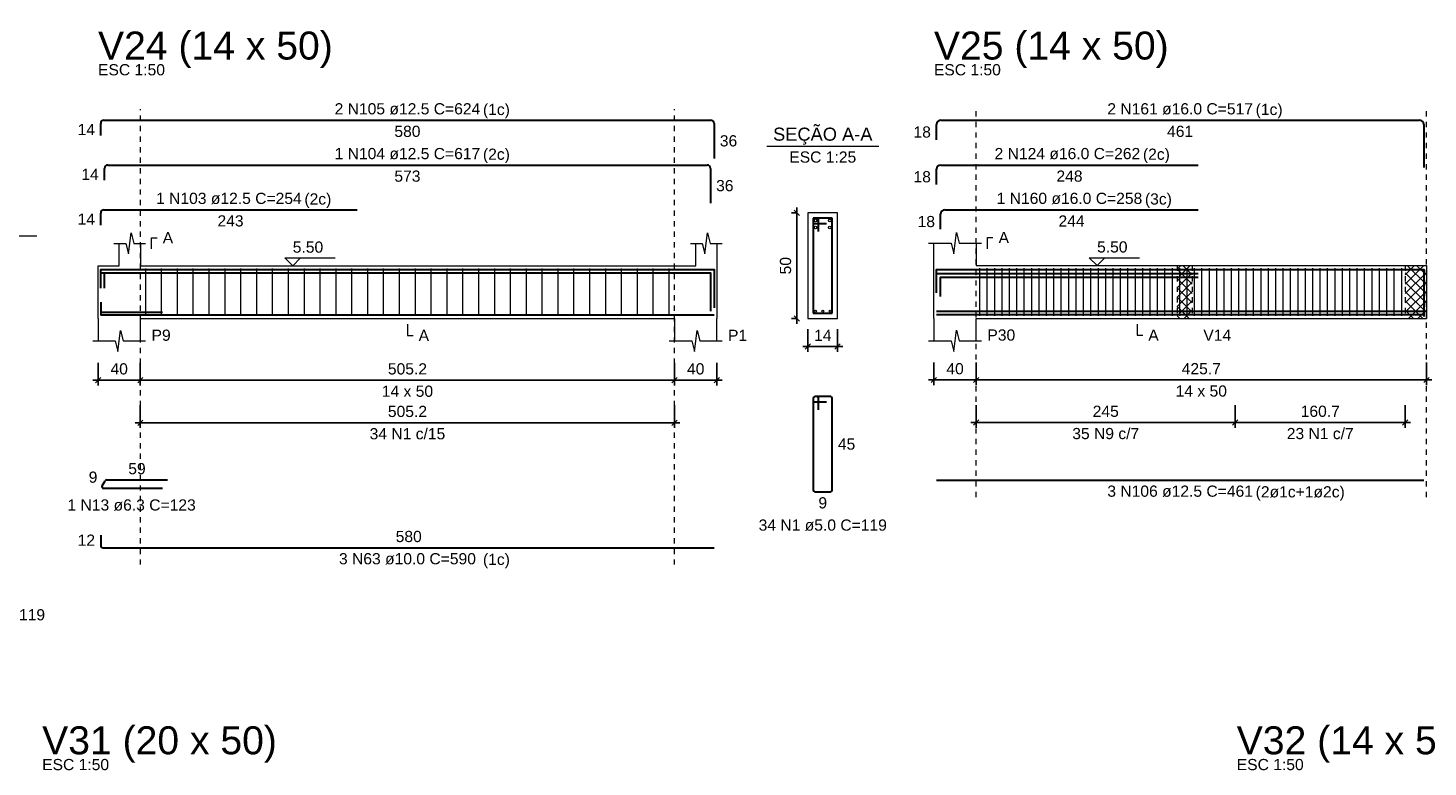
# Model space of a CAD drawing. Header units: millimetres. Extents: x 10 to 1250, y -62 to 528.
# Tile 316 of 656: x 502 to 529, y 149 to 163. Entities that reach past the tile are written whole.
import ezdxf

# ---------------------------------------------------------------- set-up
doc = ezdxf.new("R2010")
doc.units = ezdxf.units.MM
doc.header["$LTSCALE"] = 0.05
doc.linetypes.add('DOT', pattern=[6.35, 0, -6.35])
for name, color, linetype, lineweight in [('Descrição da armadura', 7, 'Continuous', 5), ('DT-Arm complementar', 5, 'Continuous', 5), ('DT-Barras na forma', 2, 'Continuous', 30), ('DT-Barras no corte', 5, 'Continuous', 5), ('DT-Barras rebatidas', 2, 'Continuous', 30), ('DT-Cotas', 9, 'Continuous', 5), ('DT-Forma', 5, 'Continuous', 5), ('DT-Hachura intersecção vigas', 9, 'Continuous', 5), ('DT-Pontilhado', 9, 'DOT', 5), ('DT-Textos', 7, 'Continuous', 5), ('DT-Título', 3, 'Continuous', 20), ('Textos armaduras', 7, 'Continuous', 5)]:
    doc.layers.add(name, color=color, linetype=linetype, lineweight=lineweight)
doc.styles.add('Arial', font='arial.ttf')
doc.styles.get("Standard").update_dxf_attribs({"font": 'arial.ttf'})
doc.dimstyles.new('UM_25.000000', dxfattribs={"dimtxt": 0.18, "dimasz": 0.1, "dimexe": 0.1, "dimexo": 0.2, "dimgap": 0, "dimtad": 1, "dimtih": 1, "dimtoh": 1, "dimdec": 1, "dimlfac": 25, "dimzin": 0, "dimdsep": 46, "dimtxsty": 'Standard', "dimcen": 0.09, "dimdle": 0.1, "dimadec": 1, "dimazin": 2, "dimtfac": 1, "dimtdec": 4, "dimtofl": 0, "dimtmove": 0, "dimatfit": 3, "dimfxl": 1, "dimtolj": 1, "dimarcsym": 0})
doc.dimstyles.new('UM_50.000000', dxfattribs={"dimtxt": 0.18, "dimasz": 0.1, "dimexe": 0.1, "dimexo": 0.2, "dimgap": 0.1, "dimtad": 1, "dimdec": 1, "dimlfac": 50, "dimzin": 0, "dimdsep": 46, "dimtxsty": 'Standard', "dimblk": 'OBLIQUE', "dimcen": 0.09, "dimdle": 0.1, "dimadec": 1, "dimazin": 2, "dimtfac": 1, "dimtdec": 1, "dimtofl": 0, "dimtmove": 0, "dimatfit": 3, "dimldrblk": 'OBLIQUE', "dimfxl": 1, "dimtolj": 1, "dimarcsym": 1})
pattern_1 = [(45, (477.39807, 132.9991), (-0.08838835, 0.08838835), []), (135, (477.39807, 132.9991), (-0.08838835, -0.08838835), [])]

# ---------------------------------------------------------------- blocks, each defined once
blk = doc.blocks.new('_Oblique')
at = {"color": 0, "linetype": 'ByBlock', "lineweight": -2}
blk.add_line((-0.5, -0.5), (0.5, 0.5), dxfattribs=at)
blk = doc.blocks.new('*D1800')
at = {"layer": 'Defpoints', "color": 0, "transparency": 16777216}
for p in [(503.745, 156.442), (504.545, 156.442), (504.545, 155.913)]:
    blk.add_point(p, dxfattribs=at)
at = {"layer": 'DT-Cotas', "color": 0, "lineweight": -2, "transparency": 16777216}
for p, q in [((503.745, 156.242), (503.745, 155.813)), ((504.545, 156.242), (504.545, 155.813)), ((503.645, 155.913), (504.645, 155.913))]:
    blk.add_line(p, q, dxfattribs=at)
at = {"layer": 'DT-Cotas', "color": 0, "lineweight": -2, "transparency": 16777216, "xscale": 0.1, "yscale": 0.1, "zscale": 0.1, "rotation": 180}
blk.add_blockref('_Oblique', (503.745, 155.913), dxfattribs=at)
at = {"layer": 'DT-Cotas', "color": 0, "lineweight": -2, "transparency": 16777216, "xscale": 0.1, "yscale": 0.1, "zscale": 0.1}
blk.add_blockref('_Oblique', (504.545, 155.913), dxfattribs=at)
at = {"layer": 'DT-Cotas', "transparency": 16777216, "insert": (504.145, 156.125), "char_height": 0.2118, "attachment_point": 5, "rotation": 0.0057, "style": 'Arial'}
blk.add_mtext('\\A1;40', dxfattribs=at)
blk = doc.blocks.new('*D1801')
at = {"layer": 'Defpoints', "color": 0, "transparency": 16777216}
for p in [(504.545, 156.442), (514.649, 156.442), (514.649, 155.913)]:
    blk.add_point(p, dxfattribs=at)
at = {"layer": 'DT-Cotas', "color": 0, "lineweight": -2, "transparency": 16777216}
for p, q in [((504.545, 156.242), (504.545, 155.813)), ((514.649, 156.242), (514.649, 155.813)), ((504.445, 155.913), (514.749, 155.913))]:
    blk.add_line(p, q, dxfattribs=at)
at = {"layer": 'DT-Cotas', "color": 0, "lineweight": -2, "transparency": 16777216, "xscale": 0.1, "yscale": 0.1, "zscale": 0.1, "rotation": 180}
blk.add_blockref('_Oblique', (504.545, 155.913), dxfattribs=at)
at = {"layer": 'DT-Cotas', "color": 0, "lineweight": -2, "transparency": 16777216, "xscale": 0.1, "yscale": 0.1, "zscale": 0.1}
blk.add_blockref('_Oblique', (514.649, 155.913), dxfattribs=at)
at = {"layer": 'DT-Cotas', "transparency": 16777216, "insert": (509.597, 156.125), "char_height": 0.2118, "attachment_point": 5, "rotation": 0.0057, "style": 'Arial'}
blk.add_mtext('\\A1;505.2', dxfattribs=at)
blk = doc.blocks.new('*D1802')
at = {"layer": 'Defpoints', "color": 0, "transparency": 16777216}
for p in [(514.649, 156.442), (515.449, 156.442), (515.449, 155.913)]:
    blk.add_point(p, dxfattribs=at)
at = {"layer": 'DT-Cotas', "color": 0, "lineweight": -2, "transparency": 16777216}
for p, q in [((514.649, 156.242), (514.649, 155.813)), ((515.449, 156.242), (515.449, 155.813)), ((514.549, 155.913), (515.549, 155.913))]:
    blk.add_line(p, q, dxfattribs=at)
at = {"layer": 'DT-Cotas', "color": 0, "lineweight": -2, "transparency": 16777216, "xscale": 0.1, "yscale": 0.1, "zscale": 0.1, "rotation": 180}
blk.add_blockref('_Oblique', (514.649, 155.913), dxfattribs=at)
at = {"layer": 'DT-Cotas', "color": 0, "lineweight": -2, "transparency": 16777216, "xscale": 0.1, "yscale": 0.1, "zscale": 0.1}
blk.add_blockref('_Oblique', (515.449, 155.913), dxfattribs=at)
at = {"layer": 'DT-Cotas', "transparency": 16777216, "insert": (515.049, 156.125), "char_height": 0.2118, "attachment_point": 5, "rotation": 0.0057, "style": 'Arial'}
blk.add_mtext('\\A1;40', dxfattribs=at)
blk = doc.blocks.new('*D1803')
at = {"layer": 'Defpoints', "color": 0, "transparency": 16777216}
for p in [(504.545, 155.638), (514.649, 155.638), (514.649, 155.108)]:
    blk.add_point(p, dxfattribs=at)
at = {"layer": 'DT-Cotas', "color": 0, "lineweight": -2, "transparency": 16777216}
for p, q in [((504.545, 155.438), (504.545, 155.008)), ((514.649, 155.438), (514.649, 155.008)), ((504.445, 155.108), (514.749, 155.108))]:
    blk.add_line(p, q, dxfattribs=at)
at = {"layer": 'DT-Cotas', "color": 0, "lineweight": -2, "transparency": 16777216, "xscale": 0.1, "yscale": 0.1, "zscale": 0.1, "rotation": 180}
blk.add_blockref('_Oblique', (504.545, 155.108), dxfattribs=at)
at = {"layer": 'DT-Cotas', "color": 0, "lineweight": -2, "transparency": 16777216, "xscale": 0.1, "yscale": 0.1, "zscale": 0.1}
blk.add_blockref('_Oblique', (514.649, 155.108), dxfattribs=at)
at = {"layer": 'DT-Cotas', "transparency": 16777216, "insert": (509.597, 155.32), "char_height": 0.2118, "attachment_point": 5, "rotation": 0.0057, "style": 'Arial'}
blk.add_mtext('\\A1;505.2', dxfattribs=at)
blk = doc.blocks.new('*D1815')
at = {"layer": 'Defpoints', "color": 0, "transparency": 16777216}
for p in [(516.96, 159.078), (517.172, 159.078), (517.172, 157.078)]:
    blk.add_point(p, dxfattribs=at)
at = {"layer": 'DT-Cotas', "color": 0, "lineweight": -2, "transparency": 16777216}
for p, q in [((516.96, 156.978), (516.96, 159.178)), ((516.972, 159.078), (516.86, 159.078)), ((516.972, 157.078), (516.86, 157.078))]:
    blk.add_line(p, q, dxfattribs=at)
at = {"layer": 'DT-Cotas', "color": 0, "lineweight": -2, "transparency": 16777216, "xscale": 0.1, "yscale": 0.1, "zscale": 0.1}
for p, rotation in [((516.96, 159.078), 90), ((516.96, 157.078), 270)]:
    blk.add_blockref('_Oblique', p, dxfattribs=dict(at, rotation=rotation))
at = {"layer": 'DT-Cotas', "transparency": 16777216, "insert": (516.748, 158.078), "char_height": 0.2118, "attachment_point": 5, "rotation": 90, "style": 'Arial'}
blk.add_mtext('\\A1;50', dxfattribs=at)
blk = doc.blocks.new('*D1816')
at = {"layer": 'Defpoints', "color": 0, "transparency": 16777216}
for p in [(517.172, 157.078), (517.732, 157.078), (517.732, 156.548)]:
    blk.add_point(p, dxfattribs=at)
at = {"layer": 'DT-Cotas', "color": 0, "lineweight": -2, "transparency": 16777216}
for p, q in [((517.172, 156.878), (517.172, 156.448)), ((517.732, 156.878), (517.732, 156.448)), ((517.072, 156.548), (517.832, 156.548))]:
    blk.add_line(p, q, dxfattribs=at)
at = {"layer": 'DT-Cotas', "color": 0, "lineweight": -2, "transparency": 16777216, "xscale": 0.1, "yscale": 0.1, "zscale": 0.1, "rotation": 180}
blk.add_blockref('_Oblique', (517.172, 156.548), dxfattribs=at)
at = {"layer": 'DT-Cotas', "color": 0, "lineweight": -2, "transparency": 16777216, "xscale": 0.1, "yscale": 0.1, "zscale": 0.1}
blk.add_blockref('_Oblique', (517.732, 156.548), dxfattribs=at)
at = {"layer": 'DT-Cotas', "transparency": 16777216, "insert": (517.452, 156.76), "char_height": 0.2118, "attachment_point": 5, "rotation": 0.0057, "style": 'Arial'}
blk.add_mtext('\\A1;14', dxfattribs=at)
blk = doc.blocks.new('*D1893')
at = {"layer": 'Defpoints', "color": 0, "transparency": 16777216}
for p in [(519.554, 156.446), (520.354, 156.446), (520.354, 155.916)]:
    blk.add_point(p, dxfattribs=at)
at = {"layer": 'DT-Cotas', "color": 0, "lineweight": -2, "transparency": 16777216}
for p, q in [((519.554, 156.246), (519.554, 155.816)), ((520.354, 156.246), (520.354, 155.816)), ((519.454, 155.916), (520.454, 155.916))]:
    blk.add_line(p, q, dxfattribs=at)
at = {"layer": 'DT-Cotas', "color": 0, "lineweight": -2, "transparency": 16777216, "xscale": 0.1, "yscale": 0.1, "zscale": 0.1, "rotation": 180}
blk.add_blockref('_Oblique', (519.554, 155.916), dxfattribs=at)
at = {"layer": 'DT-Cotas', "color": 0, "lineweight": -2, "transparency": 16777216, "xscale": 0.1, "yscale": 0.1, "zscale": 0.1}
blk.add_blockref('_Oblique', (520.354, 155.916), dxfattribs=at)
at = {"layer": 'DT-Cotas', "transparency": 16777216, "insert": (519.954, 156.128), "char_height": 0.2118, "attachment_point": 5, "rotation": 0.0057, "style": 'Arial'}
blk.add_mtext('\\A1;40', dxfattribs=at)
blk = doc.blocks.new('*D1894')
at = {"layer": 'Defpoints', "color": 0, "transparency": 16777216}
for p in [(520.354, 156.446), (528.868, 156.446), (528.868, 155.916)]:
    blk.add_point(p, dxfattribs=at)
at = {"layer": 'DT-Cotas', "color": 0, "lineweight": -2, "transparency": 16777216}
for p, q in [((520.354, 156.246), (520.354, 155.816)), ((528.868, 156.246), (528.868, 155.816)), ((520.254, 155.916), (528.968, 155.916))]:
    blk.add_line(p, q, dxfattribs=at)
at = {"layer": 'DT-Cotas', "color": 0, "lineweight": -2, "transparency": 16777216, "xscale": 0.1, "yscale": 0.1, "zscale": 0.1, "rotation": 180}
blk.add_blockref('_Oblique', (520.354, 155.916), dxfattribs=at)
at = {"layer": 'DT-Cotas', "color": 0, "lineweight": -2, "transparency": 16777216, "xscale": 0.1, "yscale": 0.1, "zscale": 0.1}
blk.add_blockref('_Oblique', (528.868, 155.916), dxfattribs=at)
at = {"layer": 'DT-Cotas', "transparency": 16777216, "insert": (524.611, 156.128), "char_height": 0.2118, "attachment_point": 5, "rotation": 0.0057, "style": 'Arial'}
blk.add_mtext('\\A1;425.7', dxfattribs=at)
blk = doc.blocks.new('*D1895')
at = {"layer": 'Defpoints', "color": 0, "transparency": 16777216}
for p in [(520.354, 155.641), (525.254, 155.641), (525.254, 155.112)]:
    blk.add_point(p, dxfattribs=at)
at = {"layer": 'DT-Cotas', "color": 0, "lineweight": -2, "transparency": 16777216}
for p, q in [((520.354, 155.441), (520.354, 155.012)), ((525.254, 155.441), (525.254, 155.012)), ((520.254, 155.112), (525.354, 155.112))]:
    blk.add_line(p, q, dxfattribs=at)
at = {"layer": 'DT-Cotas', "color": 0, "lineweight": -2, "transparency": 16777216, "xscale": 0.1, "yscale": 0.1, "zscale": 0.1, "rotation": 180}
blk.add_blockref('_Oblique', (520.354, 155.112), dxfattribs=at)
at = {"layer": 'DT-Cotas', "color": 0, "lineweight": -2, "transparency": 16777216, "xscale": 0.1, "yscale": 0.1, "zscale": 0.1}
blk.add_blockref('_Oblique', (525.254, 155.112), dxfattribs=at)
at = {"layer": 'DT-Cotas', "transparency": 16777216, "insert": (522.804, 155.323), "char_height": 0.2118, "attachment_point": 5, "rotation": 0.0057, "style": 'Arial'}
blk.add_mtext('\\A1;245', dxfattribs=at)
blk = doc.blocks.new('*D1896')
at = {"layer": 'Defpoints', "color": 0, "transparency": 16777216}
for p in [(525.254, 155.641), (528.468, 155.641), (528.468, 155.112)]:
    blk.add_point(p, dxfattribs=at)
at = {"layer": 'DT-Cotas', "color": 0, "lineweight": -2, "transparency": 16777216}
for p, q in [((525.254, 155.441), (525.254, 155.012)), ((528.468, 155.441), (528.468, 155.012)), ((525.154, 155.112), (528.568, 155.112))]:
    blk.add_line(p, q, dxfattribs=at)
at = {"layer": 'DT-Cotas', "color": 0, "lineweight": -2, "transparency": 16777216, "xscale": 0.1, "yscale": 0.1, "zscale": 0.1, "rotation": 180}
blk.add_blockref('_Oblique', (525.254, 155.112), dxfattribs=at)
at = {"layer": 'DT-Cotas', "color": 0, "lineweight": -2, "transparency": 16777216, "xscale": 0.1, "yscale": 0.1, "zscale": 0.1}
blk.add_blockref('_Oblique', (528.468, 155.112), dxfattribs=at)
at = {"layer": 'DT-Cotas', "transparency": 16777216, "insert": (526.861, 155.323), "char_height": 0.2118, "attachment_point": 5, "rotation": 0.0057, "style": 'Arial'}
blk.add_mtext('\\A1;160.7', dxfattribs=at)

msp = doc.modelspace()

# ---------------------------------------------------------------- hatches: boundary and pattern name
at = {"layer": 'DT-Hachura intersecção vigas', "linetype": 'Continuous'}
h = msp.add_hatch(dxfattribs=at)
h.set_pattern_fill('ANSI37', color=256, style=0)
h.set_pattern_definition(pattern_1)
h.paths.add_polyline_path([(524.1577, 157.0812), (524.4377, 157.0812), (524.4377, 158.0812), (524.1577, 158.0812), (524.1577, 157.0812)])
h = msp.add_hatch(dxfattribs=at)
h.set_pattern_fill('ANSI37', color=256, style=0)
h.set_pattern_definition(pattern_1)
h.paths.add_polyline_path([(528.4677, 157.0812), (528.8677, 157.0812), (528.8677, 158.0812), (528.4677, 158.0812), (528.4677, 157.0812)])

# ---------------------------------------------------------------- linework, layer by layer
at = {"layer": 'DT-Arm complementar'}
for p, q in [((504.6469, 157.1277), (504.6469, 158.0277)), ((504.9469, 157.1277), (504.9469, 158.0277)), ((505.2469, 157.1277), (505.2469, 158.0277)), ((505.5469, 157.1277), (505.5469, 158.0277)), ((505.8469, 157.1277), (505.8469, 158.0277)), ((506.1469, 157.1277), (506.1469, 158.0277)), ((506.4469, 157.1277), (506.4469, 158.0277)), ((506.7469, 157.1277), (506.7469, 158.0277)), ((507.0469, 157.1277), (507.0469, 158.0277)), ((507.3469, 157.1277), (507.3469, 158.0277)), ((507.6469, 157.1277), (507.6469, 158.0277)), ((507.9469, 157.1277), (507.9469, 158.0277)), ((508.2469, 157.1277), (508.2469, 158.0277)), ((508.5469, 157.1277), (508.5469, 158.0277)), ((508.8469, 157.1277), (508.8469, 158.0277)), ((509.1469, 157.1277), (509.1469, 158.0277)), ((509.4469, 157.1277), (509.4469, 158.0277)), ((509.7469, 157.1277), (509.7469, 158.0277)), ((510.0469, 157.1277), (510.0469, 158.0277)), ((510.3469, 157.1277), (510.3469, 158.0277)), ((510.6469, 157.1277), (510.6469, 158.0277)), ((510.9469, 157.1277), (510.9469, 158.0277)), ((511.2469, 157.1277), (511.2469, 158.0277)), ((511.5469, 157.1277), (511.5469, 158.0277)), ((511.8469, 157.1277), (511.8469, 158.0277)), ((512.1469, 157.1277), (512.1469, 158.0277)), ((512.4469, 157.1277), (512.4469, 158.0277)), ((512.7469, 157.1277), (512.7469, 158.0277)), ((513.0469, 157.1277), (513.0469, 158.0277)), ((513.3469, 157.1277), (513.3469, 158.0277)), ((513.6469, 157.1277), (513.6469, 158.0277)), ((513.9469, 157.1277), (513.9469, 158.0277)), ((514.2469, 157.1277), (514.2469, 158.0277)), ((514.5469, 157.1277), (514.5469, 158.0277)), ((520.4237, 157.1312), (520.4237, 158.0312)), ((520.5637, 157.1312), (520.5637, 158.0312)), ((520.7037, 157.1312), (520.7037, 158.0312)), ((520.8437, 157.1312), (520.8437, 158.0312)), ((520.9837, 157.1312), (520.9837, 158.0312)), ((521.1237, 157.1312), (521.1237, 158.0312)), ((521.2637, 157.1312), (521.2637, 158.0312)), ((521.4037, 157.1312), (521.4037, 158.0312)), ((521.5437, 157.1312), (521.5437, 158.0312)), ((521.6837, 157.1312), (521.6837, 158.0312)), ((521.8237, 157.1312), (521.8237, 158.0312)), ((521.9637, 157.1312), (521.9637, 158.0312)), ((522.1037, 157.1312), (522.1037, 158.0312)), ((522.2437, 157.1312), (522.2437, 158.0312)), ((522.3837, 157.1312), (522.3837, 158.0312)), ((522.5237, 157.1312), (522.5237, 158.0312)), ((522.6637, 157.1312), (522.6637, 158.0312)), ((522.8037, 157.1312), (522.8037, 158.0312)), ((522.9437, 157.1312), (522.9437, 158.0312)), ((523.0837, 157.1312), (523.0837, 158.0312)), ((523.2237, 157.1312), (523.2237, 158.0312)), ((523.3637, 157.1312), (523.3637, 158.0312)), ((523.5037, 157.1312), (523.5037, 158.0312)), ((523.6437, 157.1312), (523.6437, 158.0312)), ((523.7837, 157.1312), (523.7837, 158.0312)), ((523.9237, 157.1312), (523.9237, 158.0312)), ((524.0637, 157.1312), (524.0637, 158.0312)), ((524.2037, 157.1312), (524.2037, 158.0312)), ((524.3437, 157.1312), (524.3437, 158.0312)), ((524.4837, 157.1312), (524.4837, 158.0312)), ((524.6237, 157.1312), (524.6237, 158.0312)), ((524.7637, 157.1312), (524.7637, 158.0312)), ((524.9037, 157.1312), (524.9037, 158.0312)), ((525.0437, 157.1312), (525.0437, 158.0312)), ((525.1837, 157.1312), (525.1837, 158.0312)), ((525.3207, 157.1312), (525.3207, 158.0312)), ((525.4607, 157.1312), (525.4607, 158.0312)), ((525.6007, 157.1312), (525.6007, 158.0312)), ((525.7407, 157.1312), (525.7407, 158.0312)), ((525.8807, 157.1312), (525.8807, 158.0312)), ((526.0207, 157.1312), (526.0207, 158.0312)), ((526.1607, 157.1312), (526.1607, 158.0312)), ((526.3007, 157.1312), (526.3007, 158.0312)), ((526.4407, 157.1312), (526.4407, 158.0312)), ((526.5807, 157.1312), (526.5807, 158.0312)), ((526.7207, 157.1312), (526.7207, 158.0312)), ((526.8607, 157.1312), (526.8607, 158.0312)), ((527.0007, 157.1312), (527.0007, 158.0312)), ((527.1407, 157.1312), (527.1407, 158.0312)), ((527.2807, 157.1312), (527.2807, 158.0312)), ((527.4207, 157.1312), (527.4207, 158.0312)), ((527.5607, 157.1312), (527.5607, 158.0312)), ((527.7007, 157.1312), (527.7007, 158.0312)), ((527.8407, 157.1312), (527.8407, 158.0312)), ((527.9807, 157.1312), (527.9807, 158.0312)), ((528.1207, 157.1312), (528.1207, 158.0312)), ((528.2607, 157.1312), (528.2607, 158.0312)), ((528.4007, 157.1312), (528.4007, 158.0312))]:
    msp.add_line(p, q, dxfattribs=at)
at = {"layer": 'DT-Barras na forma'}
for p, q in [((517.3717, 158.9777), (517.2717, 158.9777)), ((517.2717, 158.9777), (517.2717, 157.1777)), ((517.6317, 158.9777), (517.2717, 158.9777)), ((517.2717, 158.9777), (517.2717, 158.8777)), ((517.2717, 158.8777), (517.5217, 158.8777)), ((517.3717, 158.7277), (517.3717, 158.9777)), ((517.6317, 157.1777), (517.6317, 158.9777)), ((503.7952, 157.1981), (504.9655, 157.1981)), ((517.2717, 157.1777), (517.6317, 157.1777))]:
    msp.add_line(p, q, dxfattribs=at)
for points in [[(503.7952, 157.7177), (503.7952, 158.0052), (515.3991, 158.0052), (515.3991, 157.2842)], [(503.7952, 157.6527), (503.7952, 157.9402), (508.6452, 157.9402)], [(503.8658, 157.6527), (503.8658, 157.9402), (515.3285, 157.9402), (515.3285, 157.2192)], [(519.6037, 157.6372), (519.6037, 158.0052), (528.8177, 158.0052), (528.8177, 157.1152)], [(519.6037, 157.5652), (519.6037, 157.9332), (524.5537, 157.9332)], [(519.6813, 157.4932), (519.6813, 157.8612), (524.5537, 157.8612)], [(503.7952, 157.3877), (503.7952, 157.1477), (515.3991, 157.1477)], [(519.6037, 157.2187), (528.8177, 157.2187)], [(519.6037, 157.1537), (528.8177, 157.1537)]]:
    msp.add_lwpolyline(points, dxfattribs=at)
at = {"layer": 'DT-Barras no corte'}
for centre, radius in [((517.3167, 158.9327), 0.025), ((517.5867, 158.9327), 0.025), ((517.3167, 158.8027), 0.025), ((517.5867, 158.8027), 0.025), ((517.3117, 157.2177), 0.02), ((517.4517, 157.2177), 0.02), ((517.5917, 157.2177), 0.02)]:
    msp.add_circle(centre, radius, dxfattribs=at)
at = {"layer": 'DT-Barras rebatidas'}
for p, q in [((503.7952, 160.5417), (503.7952, 160.7667)), ((503.8577, 160.8292), (515.3366, 160.8292)), ((515.3991, 160.7667), (515.3991, 160.1082)), ((519.6037, 160.4612), (519.6037, 160.7492)), ((519.6837, 160.8292), (528.7377, 160.8292)), ((528.8177, 160.7492), (528.8177, 159.9392)), ((503.9283, 159.982), (515.266, 159.982)), ((519.6837, 159.982), (524.5537, 159.982)), ((503.8658, 159.6945), (503.8658, 159.9195)), ((515.3285, 159.9195), (515.3285, 159.261)), ((519.6037, 159.614), (519.6037, 159.902)), ((503.8577, 159.1348), (508.6452, 159.1348)), ((519.7613, 159.1348), (524.5537, 159.1348)), ((503.7952, 158.8473), (503.7952, 159.0723)), ((519.6813, 158.7668), (519.6813, 159.0548)), ((517.2717, 155.571), (517.2717, 153.831)), ((517.2717, 155.571), (517.2717, 155.531)), ((517.3417, 155.601), (517.3017, 155.601)), ((517.6017, 155.601), (517.3017, 155.601)), ((517.3017, 155.501), (517.5217, 155.501)), ((517.3717, 155.351), (517.3717, 155.571)), ((517.6317, 153.831), (517.6317, 155.571)), ((503.8225, 153.9111), (503.8787, 154.0084)), ((504.9655, 153.8638), (503.8498, 153.8638)), ((503.906, 154.0242), (505.0581, 154.0242)), ((519.6037, 154.0191), (528.8177, 154.0191)), ((517.3017, 153.801), (517.6017, 153.801)), ((503.7952, 152.9807), (503.7952, 152.7907)), ((503.8452, 152.7407), (515.3991, 152.7407))]:
    msp.add_line(p, q, dxfattribs=at)
for centre, radius, start, end in [((503.8577, 160.7667), 0.0625, 90, 180), ((515.3366, 160.7667), 0.0625, 0, 90), ((519.6837, 160.7492), 0.08, 90, 180), ((528.7377, 160.7492), 0.08, 0, 90), ((503.9283, 159.9195), 0.0625, 90, 180), ((515.266, 159.9195), 0.0625, 0, 90), ((519.6837, 159.902), 0.08, 90, 180), ((503.8577, 159.0723), 0.0625, 90, 180), ((519.7613, 159.0548), 0.08, 90, 180), ((517.3017, 155.571), 0.03, 90, 180), ((517.3017, 155.571), 0.03, 90, 180), ((517.3017, 155.531), 0.03, 180, 270), ((517.3417, 155.571), 0.03, 0, 90), ((517.6017, 155.571), 0.03, 0, 90), ((503.8498, 153.8953), 0.0315, 150, 270), ((503.906, 153.9927), 0.0315, 90, 150), ((517.3017, 153.831), 0.03, 180, 270), ((517.6017, 153.831), 0.03, 270, 0), ((503.8452, 152.7907), 0.05, 180, 270)]:
    msp.add_arc(centre, radius, start, end, dxfattribs=at)
at = {"layer": 'DT-Forma'}
for p, q in [((517.7317, 159.0777), (517.1717, 159.0777)), ((517.1717, 159.0777), (517.1717, 159.0777)), ((517.1717, 159.0777), (517.1717, 157.0777)), ((517.7317, 157.0777), (517.7317, 159.0777)), ((517.7317, 159.0777), (517.7317, 159.0777)), ((504.3202, 158.3013), (504.3702, 158.7013)), ((504.3702, 158.7013), (504.4202, 158.5013)), ((515.224, 158.3013), (515.274, 158.7013)), ((515.274, 158.7013), (515.324, 158.5013)), ((519.9287, 158.3048), (519.9787, 158.7048)), ((519.9787, 158.7048), (520.0287, 158.5048)), ((504.0452, 158.5013), (504.2702, 158.5013)), ((504.1452, 158.0777), (504.1452, 158.5013)), ((504.2702, 158.5013), (504.3202, 158.3013)), ((504.4202, 158.5013), (504.6452, 158.5013)), ((504.5452, 158.5013), (504.5452, 158.0777)), ((514.9488, 158.5013), (515.174, 158.5013)), ((515.0488, 158.0777), (515.0488, 158.5013)), ((515.174, 158.5013), (515.224, 158.3013)), ((515.324, 158.5013), (515.5491, 158.5013)), ((515.4491, 158.5013), (515.4491, 158.0777)), ((519.4537, 158.5048), (519.8787, 158.5048)), ((519.5537, 158.0812), (519.5537, 158.5048)), ((519.8787, 158.5048), (519.9287, 158.3048)), ((520.0287, 158.5048), (520.4537, 158.5048)), ((520.3537, 158.5048), (520.3537, 158.0812)), ((503.7452, 158.0777), (504.1452, 158.0777)), ((504.5452, 158.0777), (515.0488, 158.0777)), ((520.3537, 158.0812), (524.1577, 158.0812)), ((524.1577, 158.0812), (524.4377, 158.0812)), ((524.4377, 158.0812), (528.4677, 158.0812)), ((528.4677, 158.0812), (528.8677, 158.0812)), ((503.7452, 157.0777), (503.7452, 156.6541)), ((504.5452, 156.6541), (504.5452, 157.0777)), ((504.5452, 157.0777), (514.6486, 157.0777)), ((514.6486, 157.0777), (514.6486, 156.6541)), ((515.4491, 156.6541), (515.4491, 157.0777)), ((517.1717, 157.0777), (517.7317, 157.0777)), ((517.1717, 157.0777), (517.1717, 157.0777)), ((517.7317, 157.0777), (517.7317, 157.0777)), ((519.5537, 157.0812), (519.5537, 156.6576)), ((520.3537, 156.6576), (520.3537, 157.0812)), ((520.3537, 157.0812), (524.1577, 157.0812)), ((524.1577, 157.0812), (524.4377, 157.0812)), ((524.4377, 157.0812), (528.4677, 157.0812)), ((528.4677, 157.0812), (528.8677, 157.0812)), ((504.1202, 156.4541), (504.1702, 156.8541)), ((504.1702, 156.8541), (504.2202, 156.6541)), ((515.0238, 156.4541), (515.0738, 156.8541)), ((515.0738, 156.8541), (515.1238, 156.6541)), ((519.9287, 156.4576), (519.9787, 156.8576)), ((519.9787, 156.8576), (520.0287, 156.6576)), ((503.6452, 156.6541), (504.0702, 156.6541)), ((504.0702, 156.6541), (504.1202, 156.4541)), ((504.2202, 156.6541), (504.6452, 156.6541)), ((514.5486, 156.6541), (514.9738, 156.6541)), ((514.9738, 156.6541), (515.0238, 156.4541)), ((515.1238, 156.6541), (515.5491, 156.6541)), ((519.4537, 156.6576), (519.8787, 156.6576)), ((519.8787, 156.6576), (519.9287, 156.4576)), ((520.0287, 156.6576), (520.4537, 156.6576))]:
    msp.add_line(p, q, dxfattribs=at)
at = {"layer": 'DT-Forma', "linetype": 'Continuous'}
for p, q in [((503.7452, 157.0777), (503.7452, 158.0777)), ((515.4491, 158.0777), (515.4491, 157.0777)), ((519.5537, 157.0812), (519.5537, 158.0812)), ((528.8677, 158.0812), (528.8677, 157.0812))]:
    msp.add_line(p, q, dxfattribs=at)
at = {"layer": 'DT-Pontilhado', "ltscale": 0.2}
for p, q in [((504.5452, 152.423), (504.5452, 161.041)), ((514.6486, 152.423), (514.6486, 161.041)), ((520.3537, 153.7014), (520.3537, 161.041)), ((528.8677, 153.7014), (528.8677, 161.041)), ((524.1577, 158.0812), (524.1577, 157.0812)), ((524.4377, 158.0812), (524.4377, 157.0812)), ((528.4677, 158.0812), (528.4677, 157.0812))]:
    msp.add_line(p, q, dxfattribs=at)
at = {"layer": 'DT-Textos'}
for p, q in [((516.3927, 160.3426), (518.5107, 160.3426)), ((500.4715, 158.6457), (502.5895, 158.6457))]:
    msp.add_line(p, q, dxfattribs=at)
for points in [[(504.757, 158.3954), (504.757, 158.6072), (504.8629, 158.6072)], [(520.5655, 158.3989), (520.5655, 158.6107), (520.6714, 158.6107)], [(507.5762, 158.226), (507.428, 158.0777), (507.2797, 158.226), (508.2328, 158.226)], [(522.7879, 158.2295), (522.6397, 158.0812), (522.4914, 158.2295), (523.4445, 158.2295)], [(509.5969, 156.9718), (509.5969, 156.76), (509.7028, 156.76)], [(523.3969, 156.9753), (523.3969, 156.7635), (523.5028, 156.7635)]]:
    msp.add_lwpolyline(points, dxfattribs=at)

# ---------------------------------------------------------------- texts
at = {"layer": 'Descrição da armadura', "linetype": 'Continuous', "char_height": 0.2118, "attachment_point": 8, "line_spacing_factor": 0.798, "style": 'Arial'}
for s, insert, width in [('2 N105 ø12.5 C=624', (509.5972, 160.9351), 5.524605), ('2 N161 ø16.0 C=517', (524.2107, 160.9351), 5.524605), ('1 N104 ø12.5 C=617', (509.5972, 160.0879), 5.524605), ('2 N124 ø16.0 C=262', (522.0787, 160.0879), 5.524605), ('1 N103 ø12.5 C=254', (506.2202, 159.2407), 5.524605), ('1 N160 ø16.0 C=258', (522.1175, 159.2407), 5.524605), ('34 N1 c/15', (509.5969, 154.7903), 2.869342), ('35 N9 c/7', (522.8037, 154.7938), 2.539389), ('23 N1 c/7', (526.8607, 154.7938), 2.539389), ('3 N106 ø12.5 C=461', (524.2107, 153.7014), 5.524605), ('1 N13 ø6.3 C=123', (504.3804, 153.4402), 4.8647), ('34 N1 ø5.0 C=119', (517.4517, 153.0597), 4.8647), ('3 N63 ø10.0 C=590', (509.5972, 152.423), 5.194653), ('62 N1 ø5.0 C=119', (501.5305, 151.3628), 4.8647)]:
    msp.add_mtext(s, dxfattribs=dict(at, insert=insert, width=width))
at = {"layer": 'DT-Textos', "line_spacing_factor": 0.798, "style": 'Arial'}
for s, insert, char_height, width, attachment_point in [('ESC 1:50', (503.7452, 161.6764), 0.2118, 2.507973, 7), ('ESC 1:50', (519.5537, 161.6764), 0.2118, 2.507973, 7), ('(1c)', (511.0251, 160.8651), 0.2118, 1.009083, 7), ('(1c)', (525.6391, 160.8651), 0.2118, 1.009083, 7), ('SEÇÃO A-A', (517.4521, 160.3671), 0.2471, 4.254532, 8), ('(2c)', (511.0251, 160.0181), 0.2118, 1.009083, 7), ('ESC 1:25', (517.4517, 160.0249), 0.2118, 2.507973, 8), ('(2c)', (523.5071, 160.0181), 0.2118, 1.009083, 7), ('(2c)', (507.6481, 159.1711), 0.2118, 1.009083, 7), ('(3c)', (523.5451, 159.1711), 0.2118, 1.009083, 7), ('A', (504.9688, 158.5013), 0.2118, 0.390816, 7), ('5.50', (507.428, 158.3213), 0.2118, 1.140404, 7), ('A', (520.7773, 158.5048), 0.2118, 0.390816, 7), ('5.50', (522.6397, 158.3248), 0.2118, 1.140404, 7), ('P9', (504.757, 156.6541), 0.2118, 0.716686, 7), ('A', (509.8087, 156.6541), 0.2118, 0.390816, 7), ('P1', (515.6609, 156.6541), 0.2118, 0.716686, 7), ('P30', (520.5655, 156.6576), 0.2118, 1.042557, 7), ('A', (523.6087, 156.6576), 0.2118, 0.390816, 7), ('V14', (524.6495, 156.6576), 0.2118, 1.042557, 7), ('14 x 50', (509.5969, 155.5951), 0.2118, 1.922035, 8), ('14 x 50', (524.6107, 155.5986), 0.2118, 1.922035, 8), ('(2ø1c+1ø2c)', (525.6391, 153.6311), 0.2118, 3.337669, 7), ('(1c)', (511.0251, 152.3531), 0.2118, 1.009083, 7), ('ESC 1:50', (502.6881, 148.5317), 0.2118, 2.507973, 7), ('ESC 1:50', (525.2812, 148.5317), 0.2118, 2.507973, 7)]:
    msp.add_mtext(s, dxfattribs=dict(at, insert=insert, char_height=char_height, width=width, attachment_point=attachment_point))
at = {"layer": 'DT-Título', "char_height": 0.5295, "width": 9.380341, "attachment_point": 7, "line_spacing_factor": 0.798, "style": 'Arial'}
for s, insert in [('V24 (14 x 50)', (503.7451, 161.8191)), ('V25 (14 x 50)', (519.5541, 161.8191)), ('V31 (20 x 50)', (502.6881, 148.6751)), ('V32 (14 x 50)', (525.2811, 148.6751))]:
    msp.add_mtext(s, dxfattribs=dict(at, insert=insert))
at = {"layer": 'Textos armaduras', "linetype": 'Continuous', "char_height": 0.2118, "attachment_point": 7, "line_spacing_factor": 0.798, "style": 'Arial'}
for s, insert, width in [('14', (503.3594, 160.5483), 0.659905), ('580', (509.3497, 160.5115), 0.989858), ('18', (519.1679, 160.4993), 0.659905), ('461', (523.9633, 160.5115), 0.989858), ('36', (515.505, 160.3315), 0.659905), ('14', (503.43, 159.7011), 0.659905), ('573', (509.3497, 159.6643), 0.989858), ('18', (519.1679, 159.6521), 0.659905), ('248', (521.8713, 159.6643), 0.989858), ('36', (515.4344, 159.4843), 0.659905), ('14', (503.3594, 158.8539), 0.659905), ('243', (506.004, 158.8171), 0.989858), ('18', (519.2455, 158.8049), 0.659905), ('244', (521.9101, 158.8171), 0.989858), ('45', (517.7376, 154.5951), 0.659905), ('59', (504.3171, 154.1301), 0.659905), ('9', (503.5687, 153.969), 0.329953), ('9', (517.3692, 153.4833), 0.329953), ('12', (503.3594, 152.7798), 0.659905), ('580', (509.3747, 152.8466), 0.989858)]:
    msp.add_mtext(s, dxfattribs=dict(at, insert=insert, width=width))

# ---------------------------------------------------------------- dimensions: what is measured, and where the dimension line sits
at = {"layer": 'DT-Cotas'}
dim = msp.add_linear_dim(base=(516.9599, 159.0777), p1=(517.1717, 157.0777), p2=(517.1717, 159.0777), angle=90, dimstyle='UM_25.000000', override={"dimtxt": 0.2118, "dimasz": 0.1, "dimexe": 0.1, "dimexo": 0.2, "dimtad": 1, "dimtih": 0, "dimtoh": 0, "dimdec": 1, "dimlfac": 25, "dimzin": 8, "dimtxsty": 'Arial', "dimblk": 'Oblique', "dimblk1": 'Oblique', "dimblk2": 'Oblique', "dimsah": 1, "dimdle": 0.1, "dimse1": 0, "dimse2": 0, "dimclrt": 256, "dimadec": 1, "dimazin": 3, "dimtmove": 2, "dimldrblk": 'Oblique'}, dxfattribs=at)
dim.commit()
dim.dimension.update_dxf_attribs({"geometry": '*D1815', "text_midpoint": (516.7481, 158.0777), "dimtype": 160, "text_rotation": 90})
for base, p1, p2, dimstyle, override, picture, middle in [((517.7317, 156.5482), (517.1717, 157.0777), (517.7317, 157.0777), 'UM_25.000000', {"dimtxt": 0.2118, "dimasz": 0.1, "dimexe": 0.1, "dimexo": 0.2, "dimtad": 1, "dimtih": 0, "dimtoh": 0, "dimdec": 1, "dimlfac": 25, "dimzin": 8, "dimtxsty": 'Arial', "dimblk": 'Oblique', "dimblk1": 'Oblique', "dimblk2": 'Oblique', "dimsah": 1, "dimdle": 0.1, "dimse1": 0, "dimse2": 0, "dimclrt": 256, "dimadec": 1, "dimazin": 3, "dimtmove": 2, "dimldrblk": 'Oblique'}, '*D1816', (517.4517, 156.76)), ((504.5452, 155.9128), (503.7452, 156.4423), (504.5452, 156.4423), 'UM_50.000000', {"dimtxt": 0.2118, "dimasz": 0.1, "dimexe": 0.1, "dimexo": 0.2, "dimtad": 1, "dimtih": 0, "dimtoh": 0, "dimdec": 1, "dimlfac": 50, "dimzin": 8, "dimtxsty": 'Arial', "dimblk": 'Oblique', "dimblk1": 'Oblique', "dimblk2": 'Oblique', "dimsah": 1, "dimdle": 0.1, "dimse1": 0, "dimse2": 0, "dimclrt": 256, "dimadec": 1, "dimazin": 3, "dimtmove": 2, "dimldrblk": 'Oblique'}, '*D1800', (504.1452, 156.1246)), ((514.6486, 155.9128), (504.5452, 156.4423), (514.6486, 156.4423), 'UM_50.000000', {"dimtxt": 0.2118, "dimasz": 0.1, "dimexe": 0.1, "dimexo": 0.2, "dimtad": 1, "dimtih": 0, "dimtoh": 0, "dimdec": 1, "dimlfac": 50, "dimzin": 8, "dimtxsty": 'Arial', "dimblk": 'Oblique', "dimblk1": 'Oblique', "dimblk2": 'Oblique', "dimsah": 1, "dimdle": 0.1, "dimse1": 0, "dimse2": 0, "dimclrt": 256, "dimadec": 1, "dimazin": 3, "dimtmove": 2, "dimldrblk": 'Oblique'}, '*D1801', (509.5969, 156.1246)), ((515.4491, 155.9128), (514.6486, 156.4423), (515.4491, 156.4423), 'UM_50.000000', {"dimtxt": 0.2118, "dimasz": 0.1, "dimexe": 0.1, "dimexo": 0.2, "dimtad": 1, "dimtih": 0, "dimtoh": 0, "dimdec": 1, "dimlfac": 50, "dimzin": 8, "dimtxsty": 'Arial', "dimblk": 'Oblique', "dimblk1": 'Oblique', "dimblk2": 'Oblique', "dimsah": 1, "dimdle": 0.1, "dimse1": 0, "dimse2": 0, "dimclrt": 256, "dimadec": 1, "dimazin": 3, "dimtmove": 2, "dimldrblk": 'Oblique'}, '*D1802', (515.0488, 156.1246)), ((520.3537, 155.9163), (519.5537, 156.4458), (520.3537, 156.4458), 'UM_50.000000', {"dimtxt": 0.2118, "dimasz": 0.1, "dimexe": 0.1, "dimexo": 0.2, "dimtad": 1, "dimtih": 0, "dimtoh": 0, "dimdec": 1, "dimlfac": 50, "dimzin": 8, "dimtxsty": 'Arial', "dimblk": 'Oblique', "dimblk1": 'Oblique', "dimblk2": 'Oblique', "dimsah": 1, "dimdle": 0.1, "dimse1": 0, "dimse2": 0, "dimclrt": 256, "dimadec": 1, "dimazin": 3, "dimtmove": 2, "dimldrblk": 'Oblique'}, '*D1893', (519.9537, 156.1281)), ((528.8677, 155.9163), (520.3537, 156.4458), (528.8677, 156.4458), 'UM_50.000000', {"dimtxt": 0.2118, "dimasz": 0.1, "dimexe": 0.1, "dimexo": 0.2, "dimtad": 1, "dimtih": 0, "dimtoh": 0, "dimdec": 1, "dimlfac": 50, "dimzin": 8, "dimtxsty": 'Arial', "dimblk": 'Oblique', "dimblk1": 'Oblique', "dimblk2": 'Oblique', "dimsah": 1, "dimdle": 0.1, "dimse1": 0, "dimse2": 0, "dimclrt": 256, "dimadec": 1, "dimazin": 3, "dimtmove": 2, "dimldrblk": 'Oblique'}, '*D1894', (524.6107, 156.1281)), ((514.6486, 155.108), (504.5452, 155.6375), (514.6486, 155.6375), 'UM_50.000000', {"dimtxt": 0.2118, "dimasz": 0.1, "dimexe": 0.1, "dimexo": 0.2, "dimtad": 1, "dimtih": 0, "dimtoh": 0, "dimdec": 1, "dimlfac": 50, "dimzin": 8, "dimtxsty": 'Arial', "dimblk": 'Oblique', "dimblk1": 'Oblique', "dimblk2": 'Oblique', "dimsah": 1, "dimdle": 0.1, "dimse1": 0, "dimse2": 0, "dimclrt": 256, "dimadec": 1, "dimazin": 3, "dimtmove": 2, "dimldrblk": 'Oblique'}, '*D1803', (509.5969, 155.3198)), ((525.2537, 155.1115), (520.3537, 155.641), (525.2537, 155.641), 'UM_50.000000', {"dimtxt": 0.2118, "dimasz": 0.1, "dimexe": 0.1, "dimexo": 0.2, "dimtad": 1, "dimtih": 0, "dimtoh": 0, "dimdec": 1, "dimlfac": 50, "dimzin": 8, "dimtxsty": 'Arial', "dimblk": 'Oblique', "dimblk1": 'Oblique', "dimblk2": 'Oblique', "dimsah": 1, "dimdle": 0.1, "dimse1": 0, "dimse2": 0, "dimclrt": 256, "dimadec": 1, "dimazin": 3, "dimtmove": 2, "dimldrblk": 'Oblique'}, '*D1895', (522.8037, 155.3233)), ((528.4677, 155.1115), (525.2537, 155.641), (528.4677, 155.641), 'UM_50.000000', {"dimtxt": 0.2118, "dimasz": 0.1, "dimexe": 0.1, "dimexo": 0.2, "dimtad": 1, "dimtih": 0, "dimtoh": 0, "dimdec": 1, "dimlfac": 50, "dimzin": 8, "dimtxsty": 'Arial', "dimblk": 'Oblique', "dimblk1": 'Oblique', "dimblk2": 'Oblique', "dimsah": 1, "dimdle": 0.1, "dimse1": 0, "dimse2": 0, "dimclrt": 256, "dimadec": 1, "dimazin": 3, "dimtmove": 2, "dimldrblk": 'Oblique'}, '*D1896', (526.8607, 155.3233))]:
    dim = msp.add_linear_dim(base=base, p1=p1, p2=p2, dimstyle=dimstyle, override=override, dxfattribs=at)
    dim.commit()
    dim.dimension.update_dxf_attribs({"geometry": picture, "text_midpoint": middle, "dimtype": 160, "text_rotation": 0.00573})

doc.saveas('drawing.dxf')
